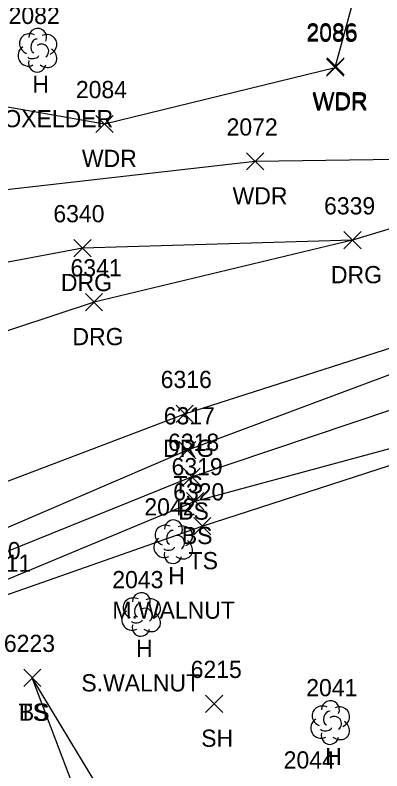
# Model space of a CAD drawing. Extents: x 1439173 to 1457902, y 641926 to 659889.
# Drawn here: x 1449037.1 to 1449079.8, y 643527.6 to 643615.4 of the extents above; entities that cross this region are included whole.
import ezdxf

# ---------------------------------------------------------------- set-up
doc = ezdxf.new("R2010")
doc.units = 0
for name, color, linetype in [('L_A', 7, 'Continuous'), ('L_C', 7, 'Continuous'), ('L_I', 7, 'Continuous'), ('L_TIC', 7, 'Continuous'), ('LAWA', 7, 'Continuous'), ('LELB', 7, 'Continuous'), ('LTD', 7, 'Continuous'), ('R_A', 7, 'Continuous'), ('R_I', 7, 'Continuous'), ('R_TIC', 7, 'Continuous'), ('RDG', 7, 'Continuous')]:
    doc.layers.add(name, color=color, linetype=linetype)

msp = doc.modelspace()

# ---------------------------------------------------------------- linework, layer by layer
at = {"layer": 'L_TIC'}
for points in [[(1449073.361, 643608.345), (1449075.361, 643610.345)], [(1449075.361, 643608.345), (1449073.361, 643610.345)], [(1449073.421, 643608.495), (1449075.421, 643610.495)], [(1449075.421, 643608.495), (1449073.421, 643610.495)], [(1449046.534, 643601.793), (1449048.534, 643603.793)], [(1449048.534, 643601.793), (1449046.534, 643603.793)], [(1449064.066, 643597.443), (1449066.066, 643599.443)], [(1449066.066, 643597.443), (1449064.066, 643599.443)], [(1449056.158, 643563.872), (1449058.158, 643565.872)], [(1449058.158, 643563.872), (1449056.158, 643565.872)], [(1449056.663, 643560.796), (1449058.663, 643562.796)], [(1449058.663, 643560.796), (1449056.663, 643562.796)], [(1449057.077, 643557.958), (1449059.077, 643559.958)], [(1449059.077, 643557.958), (1449057.077, 643559.958)], [(1449057.907, 643555.037), (1449059.907, 643557.037)], [(1449059.907, 643555.037), (1449057.907, 643557.037)], [(1449038.125, 643537.423), (1449040.125, 643539.423)], [(1449040.125, 643537.423), (1449038.125, 643539.423)], [(1449038.125, 643537.423), (1449040.125, 643539.423)], [(1449040.125, 643537.423), (1449038.125, 643539.423)], [(1449059.291, 643534.397), (1449061.291, 643536.397)], [(1449061.291, 643534.397), (1449059.291, 643536.397)]]:
    msp.add_lwpolyline(points, dxfattribs=at)
at = {"layer": 'LAWA'}
msp.add_lwpolyline([(1449157.561, 643613.95), (1449121.752, 643605.727), (1449092.517, 643598.834), (1449065.066, 643598.443), (1449030.299, 643594.467), (1449023.736, 643594.867), (1449012.824, 643587.979), (1449001.901, 643587.61), (1448999.011, 643594.42), (1449002.012, 643598.818), (1449015.569, 643600.369), (1449033.322, 643605.284), (1449047.534, 643602.793), (1449074.361, 643609.345), (1449074.421, 643609.495), (1449078.339, 643623.885), (1449098.882, 643642.929), (1449107.529, 643621.757), (1449147.755, 643623.82)], dxfattribs=at)
at = {"layer": 'LELB'}
for points in [[(1449172.576, 643496.468), (1449129.213, 643485.499), (1449108.733, 643481.403), (1449076.572, 643475.292), (1449069.889, 643474.136), (1449066.379, 643472.306), (1449055.003, 643473.16), (1449052.284, 643472.717), (1449049.433, 643470.953), (1449040.04, 643491.115), (1449024.709, 643522.119), (1449017.268, 643538.262), (1449016.788, 643543.195), (1449016.617, 643544.748), (1449017.215, 643545.204), (1449018.572, 643543.051), (1449020.185, 643544.837), (1449028.618, 643550.09), (1449057.663, 643561.796), (1449085.701, 643571.204), (1449125.573, 643582.299), (1449170.283, 643591.556)], [(1449052.284, 643472.717), (1449044.67, 643493.195), (1449030.205, 643525.289), (1449022.128, 643541.187), (1449023.308, 643543.084), (1449034.639, 643549.205), (1449058.077, 643558.958), (1449086.882, 643566.744), (1449127.06, 643578.044), (1449171.013, 643587.094)], [(1449067.537, 643468.948), (1449054.133, 643467.182), (1449048.159, 643469.685), (1449036.681, 643490.401), (1449022.126, 643520.527), (1449014.8, 643537.788), (1449015.569, 643543.393), (1449015.77, 643546.004), (1449018.338, 643547.913), (1449022.072, 643549.965), (1449028.067, 643552.393), (1449057.158, 643564.872), (1449083.62, 643574.776)], [(1449048.159, 643469.685), (1449052.141, 643469.916), (1449055.003, 643473.16), (1449046.764, 643493.535), (1449031.794, 643526.161), (1449024.471, 643541.191), (1449035.229, 643547.736), (1449058.907, 643556.037), (1449087.496, 643565.295)], [(1449076.572, 643475.292), (1449063.881, 643493.957), (1449054.378, 643513.162), (1449039.125, 643538.423)], [(1449069.889, 643474.136), (1449059.297, 643488.796), (1449049.143, 643512.001), (1449039.125, 643538.423)]]:
    msp.add_lwpolyline(points, dxfattribs=at)
at = {"layer": 'LTD'}
for p, q in [((1449039.703, 643611.412), (1449039.703, 643611.412)), ((1449039.703, 643611.412), (1449039.703, 643611.412)), ((1449055.502, 643554.285), (1449055.502, 643554.285)), ((1449055.502, 643554.285), (1449055.502, 643554.285)), ((1449051.768, 643545.832), (1449051.768, 643545.832)), ((1449051.768, 643545.832), (1449051.768, 643545.832)), ((1449073.768, 643533.273), (1449073.768, 643533.273)), ((1449073.768, 643533.273), (1449073.768, 643533.273))]:
    msp.add_line(p, q, dxfattribs=at)
for centre in [(1449039.749, 643612.846), (1449055.549, 643555.719), (1449051.815, 643547.266), (1449073.815, 643534.707)]:
    msp.add_arc(centre, 1.047, 335.52715, 180.95627, dxfattribs=at)
for centre, major_axis, ratio, start_param, end_param in [((1449038.911, 643612.078), (1.21, -0.512), 0.895232, 1.570796, 4.712389), ((1449039.494, 643611.87), (-0.208, -0.792), 0.645439, 3.141593, 6.283185), ((1449040.744, 643611.995), (-1.141, -0.483), 0.949671, 1.570796, 4.712389), ((1449040.203, 643611.245), (-0.5, 0.667), 0.989748, 3.141593, 6.283185), ((1449038.619, 643610.703), (0.584, -1.042), 0.959034, 3.141593, 6.283185), ((1449040.703, 643610.579), (-1.09, 0.792), 0.841452, 1.570796, 4.712389), ((1449039.703, 643609.912), (0.265, 1.061), 0.942809, 1.570796, 4.712389), ((1449039.244, 643610.662), (-0.625, -0.083), 0.423636, 0, 3.141593), ((1449054.71, 643554.951), (1.21, -0.512), 0.895232, 1.570796, 4.712389), ((1449055.293, 643554.743), (-0.208, -0.792), 0.645439, 3.141593, 6.283185), ((1449056.543, 643554.868), (-1.141, -0.483), 0.949671, 1.570796, 4.712389), ((1449056.002, 643554.118), (-0.5, 0.667), 0.989748, 3.141593, 6.283185), ((1449054.419, 643553.576), (0.584, -1.042), 0.959034, 3.141593, 6.283185), ((1449056.502, 643553.452), (-1.09, 0.792), 0.841452, 1.570796, 4.712389), ((1449055.502, 643552.785), (0.265, 1.061), 0.942809, 1.570796, 4.712389), ((1449055.044, 643553.535), (-0.625, -0.083), 0.423636, 0, 3.141593), ((1449050.977, 643546.498), (1.21, -0.512), 0.895232, 1.570796, 4.712389), ((1449052.81, 643546.415), (-1.141, -0.483), 0.949671, 1.570796, 4.712389), ((1449051.56, 643546.29), (-0.208, -0.792), 0.645439, 3.141593, 6.283185), ((1449050.685, 643545.123), (0.584, -1.042), 0.959034, 3.141593, 6.283185), ((1449052.268, 643545.665), (-0.5, 0.667), 0.989748, 3.141593, 6.283185), ((1449052.768, 643544.999), (-1.09, 0.792), 0.841452, 1.570796, 4.712389), ((1449051.31, 643545.082), (-0.625, -0.083), 0.423636, 0, 3.141593), ((1449051.769, 643544.332), (0.265, 1.061), 0.942809, 1.570796, 4.712389), ((1449072.977, 643533.94), (1.21, -0.512), 0.895232, 1.570796, 4.712389), ((1449073.56, 643533.731), (-0.208, -0.792), 0.645439, 3.141593, 6.283185), ((1449074.81, 643533.857), (-1.141, -0.483), 0.949671, 1.570796, 4.712389), ((1449072.685, 643532.565), (0.584, -1.042), 0.959034, 3.141593, 6.283185), ((1449074.268, 643533.106), (-0.5, 0.667), 0.989748, 3.141593, 6.283185), ((1449074.768, 643532.44), (-1.09, 0.792), 0.841452, 1.570796, 4.712389), ((1449073.769, 643531.773), (0.265, 1.061), 0.942809, 1.570796, 4.712389), ((1449073.31, 643532.523), (-0.625, -0.083), 0.423636, 0, 3.141593)]:
    msp.add_ellipse(centre, major_axis=major_axis, ratio=ratio, start_param=start_param, end_param=end_param, dxfattribs=at)
at = {"layer": 'R_TIC'}
for points in [[(1449075.386, 643588.279), (1449077.386, 643590.279)], [(1449077.386, 643588.279), (1449075.386, 643590.279)], [(1449075.386, 643588.279), (1449077.386, 643590.279)], [(1449077.386, 643588.279), (1449075.386, 643590.279)], [(1449043.966, 643587.366), (1449045.966, 643589.366)], [(1449045.966, 643587.366), (1449043.966, 643589.366)], [(1449045.309, 643581.079), (1449047.309, 643583.079)], [(1449047.309, 643581.079), (1449045.309, 643583.079)], [(1449055.857, 643568.101), (1449057.857, 643570.101)], [(1449057.857, 643568.101), (1449055.857, 643570.101)]]:
    msp.add_lwpolyline(points, dxfattribs=at)
at = {"layer": 'RDG'}
for points in [[(1449163.636, 643613.37), (1449135.31, 643604.909), (1449101.793, 643596.971), (1449076.386, 643589.279), (1449046.309, 643582.079), (1449023.51, 643574.555), (1449009.003, 643570.746), (1449003.261, 643568.652), (1448998.718, 643568.965), (1448995.244, 643569.638)], [(1449010.209, 643539.711), (1449014.229, 643548.025), (1449021.942, 643555.85), (1449056.857, 643569.101), (1449083.131, 643577.506), (1449124.56, 643587.451), (1449167.438, 643600.135)], [(1449076.386, 643589.279), (1449044.966, 643588.366), (1449020.17, 643583.712), (1449006.359, 643577.801), (1449007.558, 643574.551), (1449009.003, 643570.746)]]:
    msp.add_lwpolyline(points, dxfattribs=at)

# ---------------------------------------------------------------- texts
at = {"layer": 'L_A'}
for s, p in [('H', (1449039.136, 643606.412)), ('WDR', (1449071.724, 643604.345)), ('WDR', (1449071.783, 643604.495)), ('WDR', (1449044.896, 643597.793)), ('WDR', (1449062.428, 643593.443)), ('TS', (1449055.567, 643559.872)), ('BS', (1449056.103, 643556.796)), ('BS', (1449056.518, 643553.958)), ('TS', (1449057.316, 643551.037)), ('H', (1449054.935, 643549.285)), ('H', (1449051.201, 643540.832)), ('TS', (1449037.535, 643533.423)), ('BS', (1449037.566, 643533.423)), ('SH', (1449058.779, 643530.397)), ('H', (1449073.201, 643528.273))]:
    msp.add_text(s, height=2, dxfattribs=at).set_placement(p)
at = {"layer": 'L_C'}
for s, p in [('M.BOXELDER', (1449031.002, 643602.412)), ('M.WALNUT', (1449048.439, 643545.285)), ('S.WALNUT', (1449044.831, 643536.832))]:
    msp.add_text(s, height=2, dxfattribs=at).set_placement(p)
at = {"layer": 'L_I'}
for s, p in [('2082', (1449036.364, 643614.412)), ('2086', (1449071.027, 643612.495)), ('2085', (1449071.023, 643612.345)), ('2084', (1449044.195, 643605.793)), ('2072', (1449061.727, 643601.443)), ('6317', (1449054.418, 643567.872)), ('6318', (1449054.922, 643564.796)), ('6319', (1449055.329, 643561.958)), ('6320', (1449055.513, 643559.037)), ('2042', (1449052.163, 643557.285)), ('6310', (1449031.812, 643552.205)), ('6311', (1449033.055, 643550.736)), ('2043', (1449048.43, 643548.832)), ('6223', (1449035.818, 643541.423)), ('6223', (1449035.818, 643541.423)), ('6215', (1449057.551, 643538.397)), ('2041', (1449070.997, 643536.273)), ('2044', (1449068.374, 643527.872))]:
    msp.add_text(s, height=2, dxfattribs=at).set_placement(p)
at = {"layer": 'R_A'}
for p in [(1449073.874, 643584.279), (1449073.874, 643584.279), (1449042.455, 643583.366), (1449043.797, 643577.079), (1449054.345, 643564.101)]:
    msp.add_text('DRG', height=2, dxfattribs=at).set_placement(p)
at = {"layer": 'R_I'}
for s, p in [('6339', (1449073.071, 643592.279)), ('6339', (1449073.071, 643592.279)), ('6340', (1449041.573, 643591.366)), ('6341', (1449043.569, 643585.079)), ('6316', (1449054.062, 643572.101))]:
    msp.add_text(s, height=2, dxfattribs=at).set_placement(p)

doc.saveas('drawing.dxf')
